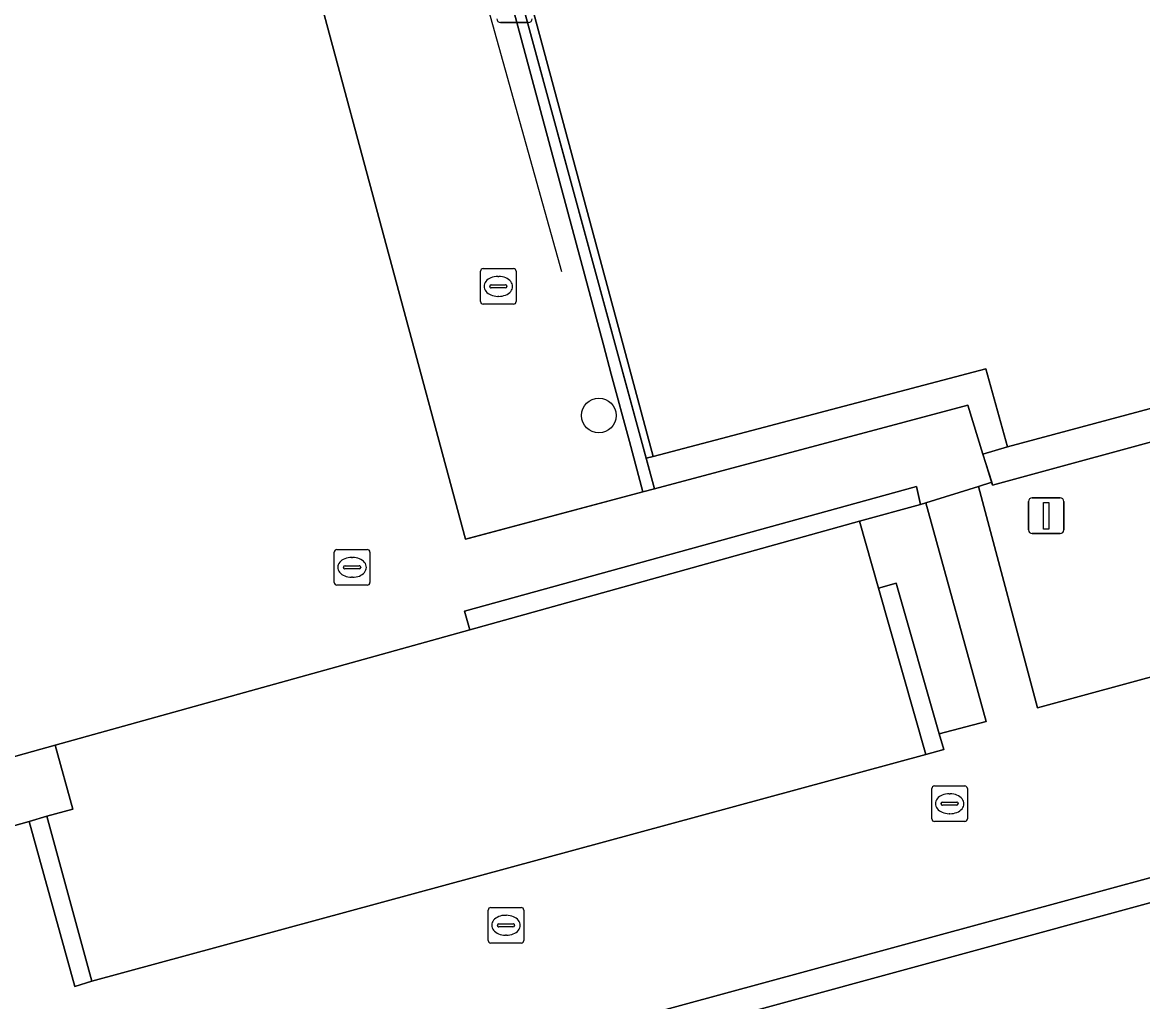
# Model space of a CAD drawing. Extents: x 159053 to 160042, y 380449 to 381423.
# Drawn here: x 159490.79 to 159522.25, y 380731.56 to 380759.06 of the extents above; entities that cross this region are included whole.
import ezdxf

# ---------------------------------------------------------------- set-up
doc = ezdxf.new("R2010")
doc.units = 0
for name, color, linetype in [('IMGEO_Afsluitpaal', 7, 'Continuous'), ('IMGEO_Berm_groen', 7, 'Continuous'), ('IMGEO_Boom', 7, 'Continuous'), ('IMGEO_Groenvoorziening', 7, 'Continuous'), ('IMGEO_Hek', 7, 'Continuous'), ('IMGEO_Kolk', 7, 'Continuous'), ('IMGEO_Lichtmast', 7, 'Continuous'), ('IMGEO_Pand', 7, 'Continuous'), ('IMGEO_Parkeervlak_gesloten', 7, 'Continuous'), ('IMGEO_Terreindeel_open', 7, 'Continuous'), ('IMGEO_Voetpad_open', 7, 'Continuous')]:
    doc.layers.add(name, color=color, linetype=linetype)

msp = doc.modelspace()

# ---------------------------------------------------------------- linework, layer by layer
at = {"layer": 'IMGEO_Afsluitpaal'}
for p, q in [((159519.143, 380745.703), (159519.933, 380745.703)), ((159519.933, 380745.703), (159519.143, 380745.703)), ((159519.043, 380744.803), (159519.043, 380745.603)), ((159519.043, 380745.603), (159519.043, 380744.803)), ((159520.033, 380745.603), (159520.033, 380744.803)), ((159520.033, 380744.803), (159520.033, 380745.603)), ((159519.933, 380744.703), (159519.143, 380744.703)), ((159519.143, 380744.703), (159519.933, 380744.703))]:
    msp.add_line(p, q, dxfattribs=at)
msp.add_lwpolyline([(159519.463, 380745.578), (159519.613, 380745.578), (159519.613, 380744.828), (159519.463, 380744.828), (159519.463, 380745.578)], dxfattribs=at)
for centre, start, end in [((159519.143, 380745.603), 90, 180), ((159519.143, 380745.603), 90, 180), ((159519.933, 380745.603), 0, 90), ((159519.933, 380745.603), 360, 90), ((159519.143, 380744.803), 180, 270), ((159519.143, 380744.803), 180, 270), ((159519.933, 380744.803), 270, 0), ((159519.933, 380744.803), 270, 0)]:
    msp.add_arc(centre, 0.1, start, end, dxfattribs=at)
at = {"layer": 'IMGEO_Berm_groen'}
msp.add_lwpolyline([(159510.851, 380770.152), (159509.689, 380774.271), (159550.171, 380785.338), (159557.689, 380757.639), (159529.134, 380750), (159518.45, 380747.142), (159517.762, 380746.928), (159518.007, 380746.141), (159518.033, 380746.058), (159558.661, 380757.138), (159553.651, 380775.706)], dxfattribs=at)
msp.add_lwpolyline([(159501.704, 380772.094), (159504.565, 380772.859), (159504.372, 380773.545), (159501.26, 380772.674), (159508.303, 380746.818), (159508.505, 380746.871), (159507.661, 380750)], close=True, dxfattribs=at)
at = {"layer": 'IMGEO_Boom'}
msp.add_circle((159506.975, 380748.018), 0.489, dxfattribs=at)
at = {"layer": 'IMGEO_Groenvoorziening'}
for points in [[(159558.877, 380767.036), (159557.036, 380776.621), (159553.651, 380775.706), (159558.661, 380757.138), (159518.033, 380746.058), (159518.007, 380746.141), (159517.637, 380746.026), (159519.294, 380739.805), (159556.768, 380750), (159562.638, 380751.597), (159562.896, 380751.667)], [(159553.595, 380743.504), (159449.413, 380715.163), (159449.34, 380715.143), (159467.142, 380649.68), (159468.467, 380645.095), (159511.647, 380656.884), (159511.466, 380657.516), (159468.706, 380645.806), (159449.988, 380714.56), (159553.359, 380742.767), (159572.094, 380674.071), (159529.309, 380662.376), (159529.481, 380661.752), (159572.753, 380673.566)]]:
    msp.add_lwpolyline(points, close=True, dxfattribs=at)
at = {"layer": 'IMGEO_Hek'}
for points in [[(159553.651, 380775.706), (159558.661, 380757.138), (159518.033, 380746.058), (159517.334, 380748.304), (159508.537, 380745.958)], [(159508.537, 380745.958), (159501.26, 380772.674)], [(159494.822, 380770.888), (159495.466, 380768.987), (159496.801, 380768.424), (159503.228, 380744.542), (159503.341, 380744.572)], [(159505.933, 380752.052), (159501.061, 380769.518)], [(159503.341, 380744.572), (159508.213, 380745.872)], [(159508.213, 380745.872), (159508.537, 380745.958)], [(159449.413, 380715.163), (159553.595, 380743.504), (159572.753, 380673.566), (159529.481, 380661.752)]]:
    msp.add_lwpolyline(points, dxfattribs=at)
at = {"layer": 'IMGEO_Kolk'}
for p, q in [((159503.651, 380751.218), (159503.651, 380752.07)), ((159503.726, 380752.144), (159504.578, 380752.144)), ((159504.652, 380752.07), (159504.652, 380751.218)), ((159503.953, 380751.687), (159504.351, 380751.687)), ((159504.139, 380751.924), (159504.164, 380751.924)), ((159503.91, 380751.638), (159503.91, 380751.65)), ((159504.348, 380751.601), (159503.95, 380751.601)), ((159504.162, 380751.364), (159504.137, 380751.364)), ((159504.394, 380751.65), (159504.394, 380751.638)), ((159504.578, 380751.144), (159503.726, 380751.144)), ((159499.545, 380743.327), (159499.545, 380744.179)), ((159499.62, 380744.253), (159500.472, 380744.253)), ((159500.546, 380744.179), (159500.546, 380743.327)), ((159500.033, 380744.033), (159500.058, 380744.033)), ((159499.804, 380743.747), (159499.804, 380743.759)), ((159500.242, 380743.71), (159499.844, 380743.71)), ((159499.847, 380743.796), (159500.245, 380743.796)), ((159500.288, 380743.759), (159500.288, 380743.747)), ((159500.472, 380743.253), (159499.62, 380743.253)), ((159500.056, 380743.473), (159500.031, 380743.473)), ((159516.325, 380736.688), (159516.325, 380737.54)), ((159516.4, 380737.614), (159517.252, 380737.614)), ((159517.326, 380737.54), (159517.326, 380736.688)), ((159516.813, 380737.394), (159516.838, 380737.394)), ((159516.584, 380737.108), (159516.584, 380737.12)), ((159517.022, 380737.071), (159516.624, 380737.071)), ((159516.627, 380737.157), (159517.025, 380737.157)), ((159517.068, 380737.12), (159517.068, 380737.108)), ((159517.252, 380736.614), (159516.4, 380736.614)), ((159516.836, 380736.834), (159516.811, 380736.834)), ((159503.867, 380733.274), (159503.867, 380734.126)), ((159503.942, 380734.2), (159504.794, 380734.2)), ((159504.868, 380734.126), (159504.868, 380733.274)), ((159504.169, 380733.743), (159504.567, 380733.743)), ((159504.355, 380733.98), (159504.38, 380733.98)), ((159504.126, 380733.694), (159504.126, 380733.706)), ((159504.564, 380733.657), (159504.166, 380733.657)), ((159504.61, 380733.706), (159504.61, 380733.694)), ((159504.794, 380733.2), (159503.942, 380733.2)), ((159504.378, 380733.42), (159504.353, 380733.42))]:
    msp.add_line(p, q, dxfattribs=at)
for points in [[(159503.651, 380751.218), (159503.651, 380752.07)], [(159503.726, 380752.144), (159504.578, 380752.144)], [(159504.652, 380752.07), (159504.652, 380751.218)], [(159504.578, 380751.144), (159503.726, 380751.144)], [(159499.545, 380743.327), (159499.545, 380744.179)], [(159499.62, 380744.253), (159500.472, 380744.253)], [(159500.546, 380744.179), (159500.546, 380743.327)], [(159500.472, 380743.253), (159499.62, 380743.253)], [(159516.325, 380736.688), (159516.325, 380737.54)], [(159516.4, 380737.614), (159517.252, 380737.614)], [(159517.326, 380737.54), (159517.326, 380736.688)], [(159517.252, 380736.614), (159516.4, 380736.614)], [(159503.867, 380733.274), (159503.867, 380734.126)], [(159503.942, 380734.2), (159504.794, 380734.2)], [(159504.868, 380734.126), (159504.868, 380733.274)], [(159504.794, 380733.2), (159503.942, 380733.2)]]:
    msp.add_lwpolyline(points, dxfattribs=at)
for centre, radius, start, end in [((159503.728, 380752.068), 0.0765, 91.552, 178.448), ((159503.728, 380752.068), 0.0765, 91.552, 178.448), ((159504.576, 380752.068), 0.0765, 1.552, 88.448), ((159504.576, 380752.068), 0.0765, 1.552, 88.448), ((159503.95, 380751.647), 0.0403, 85.8775, 175.7526), ((159504.355, 380751.649), 0.0386, 1.7309, 96.639), ((159503.947, 380751.637), 0.0366, 178.938, 274.7102), ((159504.351, 380751.644), 0.043, 264.8664, 352.4533), ((159503.728, 380751.22), 0.0765, 181.552, 268.448), ((159503.728, 380751.22), 0.0765, 181.552, 268.448), ((159504.576, 380751.22), 0.0765, 271.552, 358.448), ((159504.576, 380751.22), 0.0765, 271.552, 358.448), ((159499.622, 380744.177), 0.0765, 91.552, 178.448), ((159499.622, 380744.177), 0.0765, 91.552, 178.448), ((159500.47, 380744.177), 0.0765, 1.552, 88.448), ((159500.47, 380744.177), 0.0765, 1.552, 88.448), ((159499.844, 380743.756), 0.0403, 85.8775, 175.7526), ((159499.841, 380743.746), 0.0366, 178.938, 274.7102), ((159500.245, 380743.753), 0.043, 264.8664, 352.4533), ((159500.249, 380743.758), 0.0386, 1.7309, 96.639), ((159499.622, 380743.329), 0.0765, 181.552, 268.448), ((159499.622, 380743.329), 0.0765, 181.552, 268.448), ((159500.47, 380743.329), 0.0765, 271.552, 358.448), ((159500.47, 380743.329), 0.0765, 271.552, 358.448), ((159516.402, 380737.538), 0.0765, 91.552, 178.448), ((159516.402, 380737.538), 0.0765, 91.552, 178.448), ((159517.25, 380737.538), 0.0765, 1.552, 88.448), ((159517.25, 380737.538), 0.0765, 1.552, 88.448), ((159516.624, 380737.117), 0.0403, 85.8775, 175.7526), ((159516.621, 380737.107), 0.0366, 178.938, 274.7102), ((159517.025, 380737.114), 0.043, 264.8664, 352.4533), ((159517.029, 380737.119), 0.0386, 1.7309, 96.639), ((159516.402, 380736.69), 0.0765, 181.552, 268.448), ((159516.402, 380736.69), 0.0765, 181.552, 268.448), ((159517.25, 380736.69), 0.0765, 271.552, 358.448), ((159517.25, 380736.69), 0.0765, 271.552, 358.448), ((159503.944, 380734.124), 0.0765, 91.552, 178.448), ((159503.944, 380734.124), 0.0765, 91.552, 178.448), ((159504.792, 380734.124), 0.0765, 1.552, 88.448), ((159504.792, 380734.124), 0.0765, 1.552, 88.448), ((159504.166, 380733.703), 0.0403, 85.8775, 175.7526), ((159504.571, 380733.705), 0.0386, 1.7309, 96.639), ((159504.163, 380733.693), 0.0366, 178.938, 274.7102), ((159504.567, 380733.7), 0.043, 264.8664, 352.4533), ((159503.944, 380733.276), 0.0765, 181.552, 268.448), ((159503.944, 380733.276), 0.0765, 181.552, 268.448), ((159504.792, 380733.276), 0.0765, 271.552, 358.448), ((159504.792, 380733.276), 0.0765, 271.552, 358.448)]:
    msp.add_arc(centre, radius, start, end, dxfattribs=at)
for centre, major_axis, ratio, start_param, end_param in [((159504.138, 380751.644), (-0.387, 0.002), 0.722429, 4.712389, 7.853982), ((159504.163, 380751.644), (-0.39, 0.002), 0.717154, 1.570796, 4.712389), ((159500.032, 380743.753), (-0.387, 0.002), 0.722429, 4.712389, 7.853982), ((159500.057, 380743.753), (-0.39, 0.002), 0.717154, 1.570796, 4.712389), ((159516.812, 380737.114), (-0.387, 0.002), 0.722429, 4.712389, 7.853982), ((159516.837, 380737.114), (-0.39, 0.002), 0.717154, 1.570796, 4.712389), ((159504.354, 380733.7), (-0.387, 0.002), 0.722429, 4.712389, 7.853982), ((159504.379, 380733.7), (-0.39, 0.002), 0.717154, 1.570796, 4.712389)]:
    msp.add_ellipse(centre, major_axis=major_axis, ratio=ratio, start_param=start_param, end_param=end_param, dxfattribs=at)
at = {"layer": 'IMGEO_Lichtmast'}
for p, q in [((159505.002, 380759.058), (159504.212, 380759.058)), ((159504.212, 380759.058), (159505.002, 380759.058))]:
    msp.add_line(p, q, dxfattribs=at)
for centre, start, end in [((159504.212, 380759.158), 180, 270), ((159504.212, 380759.158), 180, 270), ((159505.002, 380759.158), 270, 0), ((159505.002, 380759.158), 270, 0)]:
    msp.add_arc(centre, 0.1, start, end, dxfattribs=at)
at = {"layer": 'IMGEO_Pand'}
msp.add_lwpolyline([(159491.705, 380738.76), (159492.204, 380736.966), (159491.469, 380736.764), (159492.74, 380732.128), (159516.154, 380738.495), (159514.828, 380743.172), (159514.297, 380745.046), (159503.354, 380742.001)], close=True, dxfattribs=at)
at = {"layer": 'IMGEO_Parkeervlak_gesloten'}
msp.add_lwpolyline([(159509.861, 380769.851), (159508.533, 380774.71), (159504.372, 380773.545), (159504.565, 380772.859), (159501.704, 380772.094), (159507.661, 380750), (159508.505, 380746.871), (159517.843, 380749.324), (159518.45, 380747.142), (159529.134, 380750), (159557.689, 380757.639), (159550.171, 380785.338), (159509.689, 380774.271), (159510.851, 380770.152)], dxfattribs=at)
at = {"layer": 'IMGEO_Terreindeel_open'}
msp.add_lwpolyline([(159553.359, 380742.767), (159449.988, 380714.56), (159468.706, 380645.806), (159511.466, 380657.516), (159515.412, 380658.597), (159525.37, 380661.324), (159526.959, 380661.748), (159529.309, 380662.376), (159572.094, 380674.071)], close=True, dxfattribs=at)
at = {"layer": 'IMGEO_Voetpad_open'}
for points in [[(159501.032, 380772.611), (159495.937, 380771.197), (159494.822, 380770.888), (159495.466, 380768.987), (159496.801, 380768.424), (159503.228, 380744.542), (159508.213, 380745.872), (159507.832, 380747.291), (159507.324, 380749.18), (159507.104, 380750)], [(159501.26, 380772.674), (159501.032, 380772.611), (159507.104, 380750), (159507.324, 380749.18), (159507.832, 380747.291), (159508.213, 380745.872), (159508.537, 380745.958), (159508.303, 380746.818)], [(159517.334, 380748.304), (159517.762, 380746.928), (159518.45, 380747.142), (159517.843, 380749.324), (159508.505, 380746.871), (159508.303, 380746.818), (159508.537, 380745.958)], [(159514.297, 380745.046), (159516.007, 380745.521), (159515.896, 380746.022), (159503.199, 380742.518), (159503.354, 380742.001)], [(159514.828, 380743.172), (159515.326, 380743.305), (159516.535, 380739.079), (159517.857, 380739.426), (159516.161, 380745.569), (159516.007, 380745.521), (159514.297, 380745.046)], [(159516.154, 380738.495), (159516.661, 380738.637), (159516.535, 380739.079), (159515.326, 380743.305), (159514.828, 380743.172)], [(159484.963, 380736.881), (159485.469, 380735.078), (159490.978, 380736.612), (159491.469, 380736.764), (159492.204, 380736.966), (159491.705, 380738.76)], [(159491.469, 380736.764), (159490.978, 380736.612), (159492.255, 380731.98), (159492.74, 380732.128)]]:
    msp.add_lwpolyline(points, close=True, dxfattribs=at)
for points in [[(159484.963, 380736.881), (159491.705, 380738.76), (159503.354, 380742.001), (159503.199, 380742.518), (159515.896, 380746.022), (159516.007, 380745.521), (159516.161, 380745.569), (159517.637, 380746.026), (159518.007, 380746.141), (159517.762, 380746.928), (159517.334, 380748.304), (159508.537, 380745.958), (159508.213, 380745.872), (159503.228, 380744.542), (159496.801, 380768.424), (159495.466, 380768.987), (159494.822, 380770.888), (159490.95, 380769.846), (159489.902, 380769.56)], [(159556.768, 380750), (159519.294, 380739.805), (159517.637, 380746.026), (159516.161, 380745.569), (159517.857, 380739.426), (159516.535, 380739.079), (159516.661, 380738.637), (159516.154, 380738.495), (159492.74, 380732.128), (159492.255, 380731.98), (159490.978, 380736.612), (159485.469, 380735.078), (159486.64, 380730.907), (159483.347, 380730.038), (159481.602, 380736.051), (159446.317, 380726.455), (159449.413, 380715.163), (159553.595, 380743.504), (159572.753, 380673.566)]]:
    msp.add_lwpolyline(points, dxfattribs=at)

doc.saveas('drawing.dxf')
